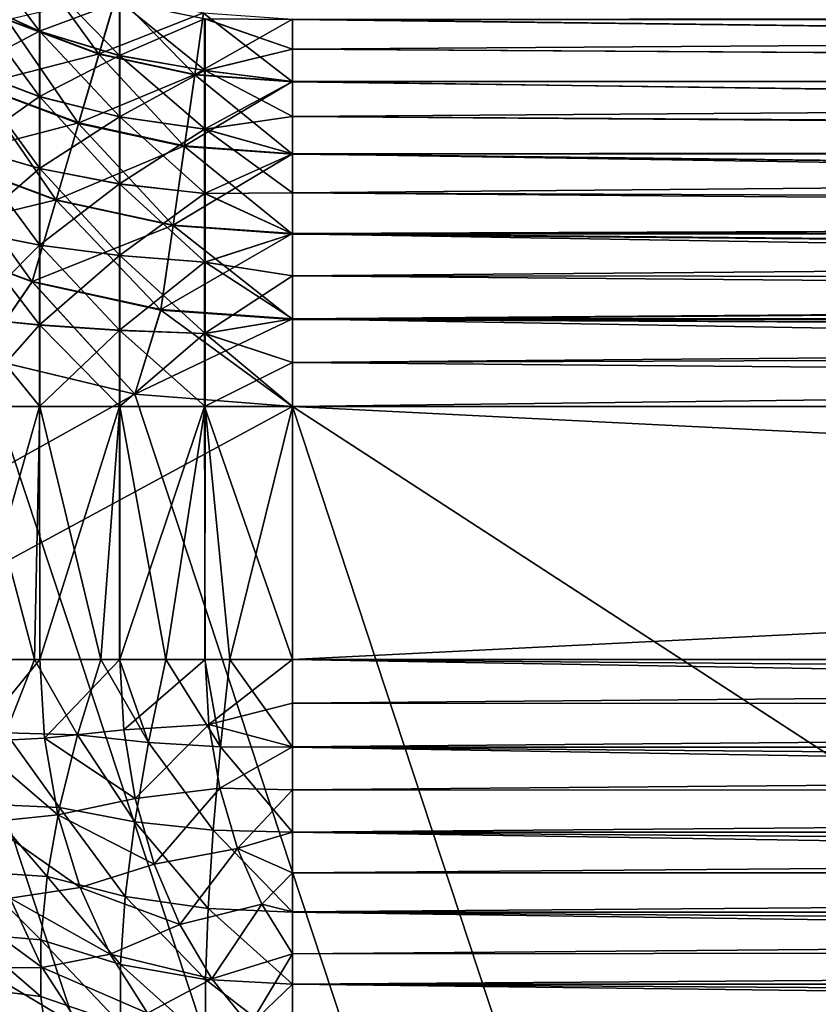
# Model space of a CAD drawing. Extents: x -547 to 547, y 0 to 578.
# Tile 374 of 472: x 361.46 to 363.04, y 556.82 to 558.77. Entities that reach past the tile are written whole.
import ezdxf

# ---------------------------------------------------------------- set-up
doc = ezdxf.new("R2010")
doc.units = 0
doc.header["$LTSCALE"] = 65.185185
for name, color, linetype in [('13', 7, 'CONTINUOUS'), ('20', 7, 'CONTINUOUS'), ('22', 7, 'CONTINUOUS'), ('28', 7, 'CONTINUOUS'), ('3', 7, 'CONTINUOUS'), ('332', 7, 'CONTINUOUS'), ('335', 7, 'CONTINUOUS'), ('41', 7, 'CONTINUOUS'), ('42', 7, 'CONTINUOUS'), ('45', 7, 'CONTINUOUS'), ('46', 7, 'CONTINUOUS'), ('48', 7, 'CONTINUOUS'), ('50', 7, 'CONTINUOUS'), ('52', 7, 'CONTINUOUS'), ('53', 7, 'CONTINUOUS'), ('56', 7, 'CONTINUOUS'), ('57', 7, 'CONTINUOUS'), ('58', 7, 'CONTINUOUS'), ('59', 7, 'CONTINUOUS'), ('60', 7, 'CONTINUOUS'), ('63', 7, 'CONTINUOUS'), ('9', 7, 'CONTINUOUS')]:
    doc.layers.add(name, color=color, linetype=linetype)

msp = doc.modelspace()

# ---------------------------------------------------------------- linework, layer by layer
at = {"layer": '13', "color": 7, "linetype": 'CONTINUOUS'}
for points in [[(361.6881, 558.0245, -49.9), (350, 551.5, -49.9), (361.3826, 558.0977, -49.9), (361.6881, 558.0245, -49.9)], [(362, 558, -49.9), (350, 551.5, -49.9), (361.6881, 558.0245, -49.9), (362, 558, -49.9)], [(372, 551.5, -49.9), (350, 551.5, -49.9), (372, 558, -49.9), (372, 551.5, -49.9)], [(372, 558, -49.9), (350, 551.5, -49.9), (362, 558, -49.9), (372, 558, -49.9)]]:
    msp.add_3dface(points, dxfattribs=at)
at = {"layer": '20', "color": 7, "linetype": 'CONTINUOUS'}
for points in [[(350, 551.5, 42.9), (545.5, 1.5, 42.9), (350, 566, 42.9), (350, 551.5, 42.9)], [(350, 566, 42.9), (545.5, 1.5, 42.9), (360.0977, 559.3826, 42.9), (350, 566, 42.9)], [(360.0977, 559.3826, 42.9), (545.5, 1.5, 42.9), (360.2178, 559.0925, 42.9), (360.0977, 559.3826, 42.9)], [(360.2178, 559.0925, 42.9), (545.5, 1.5, 42.9), (360.3818, 558.8247, 42.9), (360.2178, 559.0925, 42.9)], [(360.3818, 558.8247, 42.9), (545.5, 1.5, 42.9), (360.5858, 558.5858, 42.9), (360.3818, 558.8247, 42.9)], [(360.5858, 558.5858, 42.9), (545.5, 1.5, 42.9), (360.8246, 558.3818, 42.9), (360.5858, 558.5858, 42.9)], [(360.8246, 558.3818, 42.9), (545.5, 1.5, 42.9), (361.0925, 558.2178, 42.9), (360.8246, 558.3818, 42.9)], [(361.0925, 558.2178, 42.9), (545.5, 1.5, 42.9), (361.3826, 558.0977, 42.9), (361.0925, 558.2178, 42.9)], [(361.3826, 558.0977, 42.9), (545.5, 1.5, 42.9), (361.6881, 558.0245, 42.9), (361.3826, 558.0977, 42.9)], [(361.6881, 558.0245, 42.9), (545.5, 1.5, 42.9), (362, 558, 42.9), (361.6881, 558.0245, 42.9)], [(545.5, 1.5, 42.9), (372, 551.5, 42.9), (362, 558, 42.9), (545.5, 1.5, 42.9)], [(362, 558, 42.9), (372, 551.5, 42.9), (372, 558, 42.9), (362, 558, 42.9)]]:
    msp.add_3dface(points, dxfattribs=at)
at = {"layer": '22', "color": 7, "linetype": 'CONTINUOUS'}
for points in [[(372, 558.7757, 42.5312), (362, 558.7657, 42.5432), (372, 558.6451, 42.6641), (372, 558.7757, 42.5312)], [(362, 558.7657, 42.5432), (362, 558.6423, 42.6665), (372, 558.6451, 42.6641), (362, 558.7657, 42.5432)], [(372, 558.6451, 42.6641), (362, 558.6423, 42.6665), (372, 558.5113, 42.7594), (372, 558.6451, 42.6641)], [(362, 558.6423, 42.6665), (362, 558.4992, 42.7665), (372, 558.5113, 42.7594), (362, 558.6423, 42.6665)], [(372, 558.5113, 42.7594), (362, 558.4992, 42.7665), (372, 558.3798, 42.8251), (372, 558.5113, 42.7594)], [(362, 558.4992, 42.7665), (362, 558.341, 42.8401), (372, 558.3798, 42.8251), (362, 558.4992, 42.7665)], [(372, 558.3798, 42.8251), (362, 558.341, 42.8401), (372, 558.3417, 42.8398), (372, 558.3798, 42.8251)], [(372, 558.3417, 42.8398), (362, 558.341, 42.8401), (372, 558.251, 42.868), (372, 558.3417, 42.8398)], [(362, 558.341, 42.8401), (362, 558.1724, 42.885), (372, 558.251, 42.868), (362, 558.341, 42.8401)], [(372, 558.251, 42.868), (362, 558.1724, 42.885), (372, 558.1732, 42.8849), (372, 558.251, 42.868)], [(372, 558.1732, 42.8849), (362, 558.1724, 42.885), (372, 558.1243, 42.8922), (372, 558.1732, 42.8849)], [(362, 558.1724, 42.885), (362, 558, 42.9), (372, 558.1243, 42.8922), (362, 558.1724, 42.885)], [(362, 558, 42.9), (372, 558, 42.9), (372, 558.1243, 42.8922), (362, 558, 42.9)]]:
    msp.add_3dface(points, dxfattribs=at)
at = {"layer": '28', "color": 7, "linetype": 'CONTINUOUS'}
for points in [[(362, 558.6432, -49.6657), (362, 558.7665, -49.5423), (372, 558.6426, -49.6662), (362, 558.6432, -49.6657)], [(372, 558.6426, -49.6662), (362, 558.7665, -49.5423), (372, 558.7659, -49.543), (372, 558.6426, -49.6662)], [(362, 558.5003, -49.7659), (362, 558.6432, -49.6657), (372, 558.4997, -49.7662), (362, 558.5003, -49.7659)], [(372, 558.4997, -49.7662), (362, 558.6432, -49.6657), (372, 558.6426, -49.6662), (372, 558.4997, -49.7662)], [(362, 558.3422, -49.8396), (362, 558.5003, -49.7659), (372, 558.3798, -49.8251), (362, 558.3422, -49.8396)], [(372, 558.3798, -49.8251), (362, 558.5003, -49.7659), (372, 558.4997, -49.7662), (372, 558.3798, -49.8251)], [(372, 558.3417, -49.8398), (362, 558.3422, -49.8396), (372, 558.3798, -49.8251), (372, 558.3417, -49.8398)], [(362, 558.1736, -49.8848), (362, 558.3422, -49.8396), (372, 558.251, -49.868), (362, 558.1736, -49.8848)], [(372, 558.251, -49.868), (362, 558.3422, -49.8396), (372, 558.3417, -49.8398), (372, 558.251, -49.868)], [(372, 558.1732, -49.8849), (362, 558.1736, -49.8848), (372, 558.251, -49.868), (372, 558.1732, -49.8849)], [(372, 558, -49.9), (362, 558, -49.9), (362, 558.1736, -49.8848), (372, 558, -49.9)], [(372, 558, -49.9), (362, 558.1736, -49.8848), (372, 558.1243, -49.8922), (372, 558, -49.9)], [(372, 558.1243, -49.8922), (362, 558.1736, -49.8848), (372, 558.1732, -49.8849), (372, 558.1243, -49.8922)]]:
    msp.add_3dface(points, dxfattribs=at)
at = {"layer": '3', "color": 7, "linetype": 'CONTINUOUS'}
for points in [[(528.7, 1.5, -68), (-528.7, 1.5, -68), (528.7, 576.5, -68), (528.7, 1.5, -68)], [(528.7, 576.5, -68), (-528.7, 1.5, -68), (-528.7, 576.5, -68), (528.7, 576.5, -68)]]:
    msp.add_3dface(points, dxfattribs=at)
at = {"layer": '332', "color": 7, "linetype": 'CONTINUOUS'}
for points in [[(0, 576.5, 68), (226.1803, 105.217, 68), (525, 1.5, 68), (0, 576.5, 68)], [(525, 576.5, 68), (0, 576.5, 68), (525, 1.5, 68), (525, 576.5, 68)]]:
    msp.add_3dface(points, dxfattribs=at)
at = {"layer": '335', "color": 7, "linetype": 'CONTINUOUS'}
for points in [[(-349, 551.5, 43), (-545.5, 576.5, 43), (545.5, 576.5, 43), (-349, 551.5, 43)], [(349, 551.5, 43), (-349, 551.5, 43), (545.5, 576.5, 43), (349, 551.5, 43)], [(349, 9.5, 43), (349, 551.5, 43), (545.5, 576.5, 43), (349, 9.5, 43)], [(545.5, 1.5, 43), (349, 9.5, 43), (545.5, 576.5, 43), (545.5, 1.5, 43)]]:
    msp.add_3dface(points, dxfattribs=at)
at = {"layer": '41', "color": 7, "linetype": 'CONTINUOUS'}
for points in [[(372, 558, 27.9), (372, 557.5, 27.9), (362, 557.5, 27.9), (372, 558, 27.9)], [(362, 558, 27.9), (372, 558, 27.9), (362, 557.5, 27.9), (362, 558, 27.9)]]:
    msp.add_3dface(points, dxfattribs=at)
at = {"layer": '42', "color": 7, "linetype": 'CONTINUOUS'}
for points in [[(372, 558, -34.9), (362, 558, -34.9), (372, 557.5, -34.9), (372, 558, -34.9)], [(372, 557.5, -34.9), (362, 558, -34.9), (362, 557.5, -34.9), (372, 557.5, -34.9)]]:
    msp.add_3dface(points, dxfattribs=at)
at = {"layer": '45', "color": 7, "linetype": 'CONTINUOUS'}
for points in [[(361.4364, 558.7658, -49.6657), (361.6525, 558.8165, -49.5423), (361.6177, 558.6981, -49.6657), (361.4364, 558.7658, -49.6657)], [(361.6525, 558.8165, -49.5423), (361.8245, 558.779, -49.5423), (361.6177, 558.6981, -49.6657), (361.6525, 558.8165, -49.5423)], [(361.6177, 558.6981, -49.6657), (361.8245, 558.779, -49.5423), (361.8069, 558.657, -49.6657), (361.6177, 558.6981, -49.6657)], [(361.8245, 558.779, -49.5423), (362, 558.7665, -49.5423), (361.8069, 558.657, -49.6657), (361.8245, 558.779, -49.5423)], [(361.4364, 558.7658, -49.6657), (361.6177, 558.6981, -49.6657), (361.377, 558.6358, -49.7659), (361.4364, 558.7658, -49.6657)], [(362, 558.7665, -49.5423), (362, 558.6432, -49.6657), (361.8069, 558.657, -49.6657), (362, 558.7665, -49.5423)], [(361.377, 558.6358, -49.7659), (361.6177, 558.6981, -49.6657), (361.5775, 558.5611, -49.7659), (361.377, 558.6358, -49.7659)], [(361.6177, 558.6981, -49.6657), (361.8069, 558.657, -49.6657), (361.5775, 558.5611, -49.7659), (361.6177, 558.6981, -49.6657)], [(361.5775, 558.5611, -49.7659), (361.8069, 558.657, -49.6657), (361.7866, 558.5156, -49.7659), (361.5775, 558.5611, -49.7659)], [(361.8069, 558.657, -49.6657), (362, 558.6432, -49.6657), (361.7866, 558.5156, -49.7659), (361.8069, 558.657, -49.6657)], [(362, 558.6432, -49.6657), (362, 558.5003, -49.7659), (361.7866, 558.5156, -49.7659), (362, 558.6432, -49.6657)], [(361.377, 558.6358, -49.7659), (361.5775, 558.5611, -49.7659), (361.3113, 558.492, -49.8396), (361.377, 558.6358, -49.7659)], [(361.3113, 558.492, -49.8396), (361.5775, 558.5611, -49.7659), (361.5329, 558.4093, -49.8396), (361.3113, 558.492, -49.8396)], [(361.5775, 558.5611, -49.7659), (361.7866, 558.5156, -49.7659), (361.5329, 558.4093, -49.8396), (361.5775, 558.5611, -49.7659)], [(361.5329, 558.4093, -49.8396), (361.7866, 558.5156, -49.7659), (361.7641, 558.3591, -49.8396), (361.5329, 558.4093, -49.8396)], [(361.7866, 558.5156, -49.7659), (362, 558.5003, -49.7659), (361.7641, 558.3591, -49.8396), (361.7866, 558.5156, -49.7659)], [(362, 558.5003, -49.7659), (362, 558.3422, -49.8396), (361.7641, 558.3591, -49.8396), (362, 558.5003, -49.7659)], [(361.2413, 558.3387, -49.8848), (361.3113, 558.492, -49.8396), (361.5329, 558.4093, -49.8396), (361.2413, 558.3387, -49.8848)], [(361.4855, 558.2476, -49.8848), (361.2413, 558.3387, -49.8848), (361.5329, 558.4093, -49.8396), (361.4855, 558.2476, -49.8848)], [(361.4855, 558.2476, -49.8848), (361.5329, 558.4093, -49.8396), (361.7641, 558.3591, -49.8396), (361.4855, 558.2476, -49.8848)], [(361.7401, 558.1922, -49.8848), (361.4855, 558.2476, -49.8848), (361.7641, 558.3591, -49.8396), (361.7401, 558.1922, -49.8848)], [(362, 558.3422, -49.8396), (361.7401, 558.1922, -49.8848), (361.7641, 558.3591, -49.8396), (362, 558.3422, -49.8396)], [(361.4855, 558.2476, -49.8848), (361.3826, 558.0977, -49.9), (361.2413, 558.3387, -49.8848), (361.4855, 558.2476, -49.8848)], [(362, 558.3422, -49.8396), (362, 558.1736, -49.8848), (361.7401, 558.1922, -49.8848), (362, 558.3422, -49.8396)], [(361.6881, 558.0245, -49.9), (361.3826, 558.0977, -49.9), (361.4855, 558.2476, -49.8848), (361.6881, 558.0245, -49.9)], [(361.7401, 558.1922, -49.8848), (361.6881, 558.0245, -49.9), (361.4855, 558.2476, -49.8848), (361.7401, 558.1922, -49.8848)], [(362, 558.1736, -49.8848), (361.6881, 558.0245, -49.9), (361.7401, 558.1922, -49.8848), (362, 558.1736, -49.8848)], [(362, 558, -49.9), (361.6881, 558.0245, -49.9), (362, 558.1736, -49.8848), (362, 558, -49.9)]]:
    msp.add_3dface(points, dxfattribs=at)
at = {"layer": '46', "color": 7, "linetype": 'CONTINUOUS'}
for points in [[(361.4873, 558.8772, 42.5432), (361.3327, 558.9616, 42.5432), (361.436, 558.7649, 42.6665), (361.4873, 558.8772, 42.5432)], [(361.6175, 558.6973, 42.6665), (361.4873, 558.8772, 42.5432), (361.436, 558.7649, 42.6665), (361.6175, 558.6973, 42.6665)], [(361.6523, 558.8157, 42.5432), (361.4873, 558.8772, 42.5432), (361.6175, 558.6973, 42.6665), (361.6523, 558.8157, 42.5432)], [(361.8068, 558.6561, 42.6665), (361.6523, 558.8157, 42.5432), (361.6175, 558.6973, 42.6665), (361.8068, 558.6561, 42.6665)], [(361.8243, 558.7783, 42.5432), (361.6523, 558.8157, 42.5432), (361.8068, 558.6561, 42.6665), (361.8243, 558.7783, 42.5432)], [(362, 558.6423, 42.6665), (361.8243, 558.7783, 42.5432), (361.8068, 558.6561, 42.6665), (362, 558.6423, 42.6665)], [(362, 558.6423, 42.6665), (362, 558.7657, 42.5432), (361.8243, 558.7783, 42.5432), (362, 558.6423, 42.6665)], [(361.5772, 558.56, 42.7665), (361.436, 558.7649, 42.6665), (361.3766, 558.6349, 42.7665), (361.5772, 558.56, 42.7665)], [(361.6175, 558.6973, 42.6665), (361.436, 558.7649, 42.6665), (361.5772, 558.56, 42.7665), (361.6175, 558.6973, 42.6665)], [(361.7864, 558.5145, 42.7665), (361.6175, 558.6973, 42.6665), (361.5772, 558.56, 42.7665), (361.7864, 558.5145, 42.7665)], [(361.8068, 558.6561, 42.6665), (361.6175, 558.6973, 42.6665), (361.7864, 558.5145, 42.7665), (361.8068, 558.6561, 42.6665)], [(362, 558.4992, 42.7665), (361.8068, 558.6561, 42.6665), (361.7864, 558.5145, 42.7665), (362, 558.4992, 42.7665)], [(362, 558.4992, 42.7665), (362, 558.6423, 42.6665), (361.8068, 558.6561, 42.6665), (362, 558.4992, 42.7665)], [(361.5326, 558.4082, 42.8401), (361.3766, 558.6349, 42.7665), (361.3108, 558.491, 42.8401), (361.5326, 558.4082, 42.8401)], [(361.5772, 558.56, 42.7665), (361.3766, 558.6349, 42.7665), (361.5326, 558.4082, 42.8401), (361.5772, 558.56, 42.7665)], [(361.7639, 558.3579, 42.8401), (361.5772, 558.56, 42.7665), (361.5326, 558.4082, 42.8401), (361.7639, 558.3579, 42.8401)], [(361.7864, 558.5145, 42.7665), (361.5772, 558.56, 42.7665), (361.7639, 558.3579, 42.8401), (361.7864, 558.5145, 42.7665)], [(362, 558.341, 42.8401), (361.7864, 558.5145, 42.7665), (361.7639, 558.3579, 42.8401), (362, 558.341, 42.8401)], [(362, 558.341, 42.8401), (362, 558.4992, 42.7665), (361.7864, 558.5145, 42.7665), (362, 558.341, 42.8401)], [(361.2408, 558.3376, 42.885), (361.4851, 558.2465, 42.885), (361.3108, 558.491, 42.8401), (361.2408, 558.3376, 42.885)], [(361.4851, 558.2465, 42.885), (361.5326, 558.4082, 42.8401), (361.3108, 558.491, 42.8401), (361.4851, 558.2465, 42.885)], [(361.4851, 558.2465, 42.885), (361.7399, 558.191, 42.885), (361.5326, 558.4082, 42.8401), (361.4851, 558.2465, 42.885)], [(361.7399, 558.191, 42.885), (361.7639, 558.3579, 42.8401), (361.5326, 558.4082, 42.8401), (361.7399, 558.191, 42.885)], [(361.7399, 558.191, 42.885), (362, 558.1724, 42.885), (361.7639, 558.3579, 42.8401), (361.7399, 558.191, 42.885)], [(362, 558.1724, 42.885), (362, 558.341, 42.8401), (361.7639, 558.3579, 42.8401), (362, 558.1724, 42.885)], [(361.2408, 558.3376, 42.885), (361.3826, 558.0977, 42.9), (361.4851, 558.2465, 42.885), (361.2408, 558.3376, 42.885)], [(361.3826, 558.0977, 42.9), (361.6881, 558.0245, 42.9), (361.4851, 558.2465, 42.885), (361.3826, 558.0977, 42.9)], [(361.4851, 558.2465, 42.885), (361.6881, 558.0245, 42.9), (361.7399, 558.191, 42.885), (361.4851, 558.2465, 42.885)], [(361.6881, 558.0245, 42.9), (362, 558, 42.9), (361.7399, 558.191, 42.885), (361.6881, 558.0245, 42.9)], [(362, 558, 42.9), (362, 558.1724, 42.885), (361.7399, 558.191, 42.885), (362, 558, 42.9)]]:
    msp.add_3dface(points, dxfattribs=at)
at = {"layer": '48', "color": 7, "linetype": 'CONTINUOUS'}
for points in [[(362, 558.7071, 28.1929), (362, 558.766, 28.2572), (372, 558.6428, 28.134), (362, 558.7071, 28.1929)], [(372, 558.6428, 28.134), (362, 558.766, 28.2572), (372, 558.766, 28.2572), (372, 558.6428, 28.134)], [(362, 558.6428, 28.134), (362, 558.7071, 28.1929), (372, 558.6428, 28.134), (362, 558.6428, 28.134)], [(362, 558.5736, 28.0808), (362, 558.6428, 28.134), (372, 558.5, 28.034), (362, 558.5736, 28.0808)], [(372, 558.5, 28.034), (362, 558.6428, 28.134), (372, 558.6428, 28.134), (372, 558.5, 28.034)], [(362, 558.5, 28.034), (362, 558.5736, 28.0808), (372, 558.5, 28.034), (362, 558.5, 28.034)], [(362, 558.4226, 27.9937), (362, 558.5, 28.034), (372, 558.342, 27.9603), (362, 558.4226, 27.9937)], [(372, 558.342, 27.9603), (362, 558.5, 28.034), (372, 558.5, 28.034), (372, 558.342, 27.9603)], [(362, 558.342, 27.9603), (362, 558.4226, 27.9937), (372, 558.342, 27.9603), (362, 558.342, 27.9603)], [(362, 558.2588, 27.9341), (362, 558.342, 27.9603), (372, 558.1736, 27.9152), (362, 558.2588, 27.9341)], [(372, 558.1736, 27.9152), (362, 558.342, 27.9603), (372, 558.342, 27.9603), (372, 558.1736, 27.9152)], [(362, 558.1736, 27.9152), (362, 558.2588, 27.9341), (372, 558.1736, 27.9152), (362, 558.1736, 27.9152)], [(362, 558.1736, 27.9152), (372, 558, 27.9), (362, 558.0872, 27.9038), (362, 558.1736, 27.9152)], [(372, 558, 27.9), (362, 558.1736, 27.9152), (372, 558.1736, 27.9152), (372, 558, 27.9)], [(372, 558, 27.9), (362, 558, 27.9), (362, 558.0872, 27.9038), (372, 558, 27.9)]]:
    msp.add_3dface(points, dxfattribs=at)
at = {"layer": '50', "color": 7, "linetype": 'CONTINUOUS'}
for points in [[(362, 557.5, 27.9), (372, 557.5, 27.9), (372, 557.4128, 27.8962), (362, 557.5, 27.9)], [(362, 557.3264, 27.8848), (362, 557.5, 27.9), (372, 557.3264, 27.8848), (362, 557.3264, 27.8848)], [(372, 557.3264, 27.8848), (362, 557.5, 27.9), (372, 557.4128, 27.8962), (372, 557.3264, 27.8848)], [(362, 557.158, 27.8397), (362, 557.3264, 27.8848), (372, 557.158, 27.8397), (362, 557.158, 27.8397)], [(372, 557.158, 27.8397), (362, 557.3264, 27.8848), (372, 557.2412, 27.8659), (372, 557.158, 27.8397)], [(372, 557.2412, 27.8659), (362, 557.3264, 27.8848), (372, 557.3264, 27.8848), (372, 557.2412, 27.8659)], [(362, 557, 27.766), (362, 557.158, 27.8397), (372, 557, 27.766), (362, 557, 27.766)], [(372, 557, 27.766), (362, 557.158, 27.8397), (372, 557.0774, 27.8063), (372, 557, 27.766)], [(372, 557.0774, 27.8063), (362, 557.158, 27.8397), (372, 557.158, 27.8397), (372, 557.0774, 27.8063)], [(362, 556.8572, 27.666), (362, 557, 27.766), (372, 556.8572, 27.666), (362, 556.8572, 27.666)], [(372, 556.8572, 27.666), (362, 557, 27.766), (372, 556.9264, 27.7192), (372, 556.8572, 27.666)], [(372, 556.9264, 27.7192), (362, 557, 27.766), (372, 557, 27.766), (372, 556.9264, 27.7192)], [(362, 556.734, 27.5428), (362, 556.8572, 27.666), (372, 556.734, 27.5428), (362, 556.734, 27.5428)], [(372, 556.734, 27.5428), (362, 556.8572, 27.666), (372, 556.7929, 27.6071), (372, 556.734, 27.5428)], [(372, 556.7929, 27.6071), (362, 556.8572, 27.666), (372, 556.8572, 27.666), (372, 556.7929, 27.6071)]]:
    msp.add_3dface(points, dxfattribs=at)
at = {"layer": '52', "color": 7, "linetype": 'CONTINUOUS'}
for points in [[(361.4997, 558, -34.7659), (361.3568, 558, -34.6657), (361.3577, 557.5, -34.6665), (361.4997, 558, -34.7659)], [(361.5008, 557.5, -34.7665), (361.4997, 558, -34.7659), (361.3577, 557.5, -34.6665), (361.5008, 557.5, -34.7665)], [(361.6578, 558, -34.8396), (361.4997, 558, -34.7659), (361.5008, 557.5, -34.7665), (361.6578, 558, -34.8396)], [(361.659, 557.5, -34.8401), (361.6578, 558, -34.8396), (361.5008, 557.5, -34.7665), (361.659, 557.5, -34.8401)], [(361.8264, 558, -34.8848), (361.6578, 558, -34.8396), (361.659, 557.5, -34.8401), (361.8264, 558, -34.8848)], [(361.8276, 557.5, -34.885), (361.8264, 558, -34.8848), (361.659, 557.5, -34.8401), (361.8276, 557.5, -34.885)], [(362, 557.5, -34.9), (362, 558, -34.9), (361.8264, 558, -34.8848), (362, 557.5, -34.9)], [(362, 557.5, -34.9), (361.8264, 558, -34.8848), (361.8276, 557.5, -34.885), (362, 557.5, -34.9)]]:
    msp.add_3dface(points, dxfattribs=at)
at = {"layer": '53', "color": 7, "linetype": 'CONTINUOUS'}
for points in [[(362, 558.766, -35.2572), (362, 558.7071, -35.1929), (372, 558.7757, -35.2688), (362, 558.766, -35.2572)], [(372, 558.7757, -35.2688), (362, 558.7071, -35.1929), (372, 558.6451, -35.1359), (372, 558.7757, -35.2688)], [(362, 558.7071, -35.1929), (362, 558.6428, -35.134), (372, 558.6451, -35.1359), (362, 558.7071, -35.1929)], [(362, 558.6428, -35.134), (362, 558.5736, -35.0808), (372, 558.6451, -35.1359), (362, 558.6428, -35.134)], [(372, 558.6451, -35.1359), (362, 558.5736, -35.0808), (372, 558.5113, -35.0406), (372, 558.6451, -35.1359)], [(362, 558.5736, -35.0808), (362, 558.5, -35.034), (372, 558.5113, -35.0406), (362, 558.5736, -35.0808)], [(362, 558.5, -35.034), (362, 558.4226, -34.9937), (372, 558.5113, -35.0406), (362, 558.5, -35.034)], [(372, 558.5113, -35.0406), (362, 558.4226, -34.9937), (372, 558.3798, -34.9749), (372, 558.5113, -35.0406)], [(362, 558.4226, -34.9937), (362, 558.342, -34.9603), (372, 558.3798, -34.9749), (362, 558.4226, -34.9937)], [(372, 558.3798, -34.9749), (362, 558.342, -34.9603), (372, 558.3417, -34.9602), (372, 558.3798, -34.9749)], [(362, 558.342, -34.9603), (362, 558.2588, -34.9341), (372, 558.3417, -34.9602), (362, 558.342, -34.9603)], [(372, 558.3417, -34.9602), (362, 558.2588, -34.9341), (372, 558.251, -34.932), (372, 558.3417, -34.9602)], [(362, 558.2588, -34.9341), (362, 558.1736, -34.9152), (372, 558.251, -34.932), (362, 558.2588, -34.9341)], [(372, 558.251, -34.932), (362, 558.1736, -34.9152), (372, 558.1732, -34.9151), (372, 558.251, -34.932)], [(362, 558.1736, -34.9152), (362, 558.0872, -34.9038), (372, 558.1732, -34.9151), (362, 558.1736, -34.9152)], [(372, 558.1732, -34.9151), (362, 558.0872, -34.9038), (372, 558.1243, -34.9078), (372, 558.1732, -34.9151)], [(362, 558, -34.9), (372, 558, -34.9), (372, 558.1243, -34.9078), (362, 558, -34.9)], [(362, 558.0872, -34.9038), (362, 558, -34.9), (372, 558.1243, -34.9078), (362, 558.0872, -34.9038)]]:
    msp.add_3dface(points, dxfattribs=at)
at = {"layer": '56', "color": 7, "linetype": 'CONTINUOUS'}
for points in [[(361.3559, 557.5, 27.665), (361.3577, 558, 27.6665), (361.4897, 557.5, 27.76), (361.3559, 557.5, 27.665)], [(361.3577, 558, 27.6665), (361.5008, 558, 27.7665), (361.4897, 557.5, 27.76), (361.3577, 558, 27.6665)], [(361.4897, 557.5, 27.76), (361.5008, 558, 27.7665), (361.6211, 557.5, 27.8255), (361.4897, 557.5, 27.76)], [(361.5008, 558, 27.7665), (361.659, 558, 27.8401), (361.6211, 557.5, 27.8255), (361.5008, 558, 27.7665)], [(361.6211, 557.5, 27.8255), (361.659, 558, 27.8401), (361.6583, 557.5, 27.8398), (361.6211, 557.5, 27.8255)], [(361.6583, 557.5, 27.8398), (361.659, 558, 27.8401), (361.7499, 557.5, 27.8682), (361.6583, 557.5, 27.8398)], [(361.659, 558, 27.8401), (361.8276, 558, 27.885), (361.7499, 557.5, 27.8682), (361.659, 558, 27.8401)], [(361.7499, 557.5, 27.8682), (361.8276, 558, 27.885), (361.8268, 557.5, 27.8849), (361.7499, 557.5, 27.8682)], [(361.8268, 557.5, 27.8849), (361.8276, 558, 27.885), (361.8766, 557.5, 27.8924), (361.8268, 557.5, 27.8849)], [(361.8276, 558, 27.885), (362, 558, 27.9), (361.8766, 557.5, 27.8924), (361.8276, 558, 27.885)], [(362, 558, 27.9), (362, 557.5, 27.9), (361.8766, 557.5, 27.8924), (362, 558, 27.9)]]:
    msp.add_3dface(points, dxfattribs=at)
at = {"layer": '57', "color": 7, "linetype": 'CONTINUOUS'}
for points in [[(372, 557.5, -34.9), (362, 557.5, -34.9), (362, 557.4131, -34.8962), (372, 557.5, -34.9)], [(372, 557.5, -34.9), (362, 557.4131, -34.8962), (372, 557.4128, -34.8962), (372, 557.5, -34.9)], [(362, 557.4131, -34.8962), (362, 557.3268, -34.8849), (372, 557.4128, -34.8962), (362, 557.4131, -34.8962)], [(372, 557.4128, -34.8962), (362, 557.3268, -34.8849), (372, 557.3264, -34.8848), (372, 557.4128, -34.8962)], [(362, 557.3268, -34.8849), (362, 557.2416, -34.866), (372, 557.3264, -34.8848), (362, 557.3268, -34.8849)], [(372, 557.3264, -34.8848), (362, 557.2416, -34.866), (372, 557.2412, -34.8659), (372, 557.3264, -34.8848)], [(362, 557.2416, -34.866), (362, 557.1583, -34.8398), (372, 557.2412, -34.8659), (362, 557.2416, -34.866)], [(372, 557.2412, -34.8659), (362, 557.1583, -34.8398), (372, 557.158, -34.8397), (372, 557.2412, -34.8659)], [(362, 557.1583, -34.8398), (362, 557.0777, -34.8065), (372, 557.158, -34.8397), (362, 557.1583, -34.8398)], [(372, 557.158, -34.8397), (362, 557.0777, -34.8065), (372, 557.0774, -34.8063), (372, 557.158, -34.8397)], [(362, 557.0777, -34.8065), (362, 557.0003, -34.7662), (372, 557.0774, -34.8063), (362, 557.0777, -34.8065)], [(372, 557.0774, -34.8063), (362, 557.0003, -34.7662), (372, 557, -34.766), (372, 557.0774, -34.8063)], [(362, 557.0003, -34.7662), (362, 556.9175, -34.7128), (372, 557, -34.766), (362, 557.0003, -34.7662)], [(372, 557, -34.766), (362, 556.9175, -34.7128), (372, 556.9264, -34.7192), (372, 557, -34.766)], [(362, 556.9175, -34.7128), (362, 556.8574, -34.6662), (372, 556.9264, -34.7192), (362, 556.9175, -34.7128)], [(372, 556.9264, -34.7192), (362, 556.8574, -34.6662), (372, 556.8572, -34.666), (372, 556.9264, -34.7192)], [(362, 556.8574, -34.6662), (362, 556.7341, -34.543), (372, 556.8572, -34.666), (362, 556.8574, -34.6662)], [(372, 556.8572, -34.666), (362, 556.7341, -34.543), (372, 556.7929, -34.6071), (372, 556.8572, -34.666)]]:
    msp.add_3dface(points, dxfattribs=at)
at = {"layer": '58', "color": 7, "linetype": 'CONTINUOUS'}
for points in [[(361.4997, 558.7427, -35.0429), (361.4997, 558.8571, -35.1573), (361.3568, 558.8083, -34.9672), (361.4997, 558.7427, -35.0429)], [(361.4997, 558.7427, -35.0429), (361.6578, 558.8014, -35.2056), (361.4997, 558.8571, -35.1573), (361.4997, 558.7427, -35.0429)], [(361.3568, 558.6673, -34.8616), (361.4997, 558.7427, -35.0429), (361.3568, 558.8083, -34.9672), (361.3568, 558.6673, -34.8616)], [(361.6578, 558.6944, -35.0986), (361.6578, 558.8014, -35.2056), (361.4997, 558.7427, -35.0429), (361.6578, 558.6944, -35.0986)], [(361.6578, 558.6944, -35.0986), (361.8264, 558.7672, -35.2352), (361.6578, 558.8014, -35.2056), (361.6578, 558.6944, -35.0986)], [(361.8264, 558.6648, -35.1328), (361.8264, 558.7672, -35.2352), (361.6578, 558.6944, -35.0986), (361.8264, 558.6648, -35.1328)], [(362, 558.7071, -35.1929), (362, 558.766, -35.2572), (361.8264, 558.7672, -35.2352), (362, 558.7071, -35.1929)], [(361.8264, 558.6648, -35.1328), (362, 558.7071, -35.1929), (361.8264, 558.7672, -35.2352), (361.8264, 558.6648, -35.1328)], [(361.4997, 558.6132, -34.9459), (361.4997, 558.7427, -35.0429), (361.3568, 558.6673, -34.8616), (361.4997, 558.6132, -34.9459)], [(361.4997, 558.6132, -34.9459), (361.6578, 558.6944, -35.0986), (361.4997, 558.7427, -35.0429), (361.4997, 558.6132, -34.9459)], [(361.6578, 558.5733, -35.008), (361.6578, 558.6944, -35.0986), (361.4997, 558.6132, -34.9459), (361.6578, 558.5733, -35.008)], [(361.6578, 558.5733, -35.008), (361.8264, 558.6648, -35.1328), (361.6578, 558.6944, -35.0986), (361.6578, 558.5733, -35.008)], [(362, 558.6428, -35.134), (362, 558.7071, -35.1929), (361.8264, 558.6648, -35.1328), (362, 558.6428, -35.134)], [(361.3568, 558.5127, -34.7772), (361.4997, 558.6132, -34.9459), (361.3568, 558.6673, -34.8616), (361.3568, 558.5127, -34.7772)], [(361.8264, 558.5489, -35.046), (361.8264, 558.6648, -35.1328), (361.6578, 558.5733, -35.008), (361.8264, 558.5489, -35.046)], [(361.8264, 558.5489, -35.046), (362, 558.6428, -35.134), (361.8264, 558.6648, -35.1328), (361.8264, 558.5489, -35.046)], [(362, 558.5736, -35.0808), (362, 558.6428, -35.134), (361.8264, 558.5489, -35.046), (362, 558.5736, -35.0808)], [(361.4997, 558.4711, -34.8683), (361.4997, 558.6132, -34.9459), (361.3568, 558.5127, -34.7772), (361.4997, 558.4711, -34.8683)], [(361.4997, 558.4711, -34.8683), (361.6578, 558.5733, -35.008), (361.4997, 558.6132, -34.9459), (361.4997, 558.4711, -34.8683)], [(361.6578, 558.4405, -34.9355), (361.6578, 558.5733, -35.008), (361.4997, 558.4711, -34.8683), (361.6578, 558.4405, -34.9355)], [(361.6578, 558.4405, -34.9355), (361.8264, 558.5489, -35.046), (361.6578, 558.5733, -35.008), (361.6578, 558.4405, -34.9355)], [(362, 558.5, -35.034), (362, 558.5736, -35.0808), (361.8264, 558.5489, -35.046), (362, 558.5, -35.034)], [(361.8264, 558.4217, -34.9765), (361.8264, 558.5489, -35.046), (361.6578, 558.4405, -34.9355), (361.8264, 558.4217, -34.9765)], [(361.8264, 558.4217, -34.9765), (362, 558.5, -35.034), (361.8264, 558.5489, -35.046), (361.8264, 558.4217, -34.9765)], [(361.3568, 558.3477, -34.7157), (361.4997, 558.4711, -34.8683), (361.3568, 558.5127, -34.7772), (361.3568, 558.3477, -34.7157)], [(362, 558.4226, -34.9937), (362, 558.5, -35.034), (361.8264, 558.4217, -34.9765), (362, 558.4226, -34.9937)], [(361.4997, 558.3195, -34.8118), (361.4997, 558.4711, -34.8683), (361.3568, 558.3477, -34.7157), (361.4997, 558.3195, -34.8118)], [(361.4997, 558.3195, -34.8118), (361.6578, 558.4405, -34.9355), (361.4997, 558.4711, -34.8683), (361.4997, 558.3195, -34.8118)], [(361.6578, 558.2987, -34.8826), (361.6578, 558.4405, -34.9355), (361.4997, 558.3195, -34.8118), (361.6578, 558.2987, -34.8826)], [(361.6578, 558.2987, -34.8826), (361.8264, 558.4217, -34.9765), (361.6578, 558.4405, -34.9355), (361.6578, 558.2987, -34.8826)], [(361.8264, 558.286, -34.9259), (361.8264, 558.4217, -34.9765), (361.6578, 558.2987, -34.8826), (361.8264, 558.286, -34.9259)], [(362, 558.342, -34.9603), (362, 558.4226, -34.9937), (361.8264, 558.4217, -34.9765), (362, 558.342, -34.9603)], [(361.8264, 558.286, -34.9259), (362, 558.342, -34.9603), (361.8264, 558.4217, -34.9765), (361.8264, 558.286, -34.9259)], [(361.3568, 558.1757, -34.6783), (361.4997, 558.3195, -34.8118), (361.3568, 558.3477, -34.7157), (361.3568, 558.1757, -34.6783)], [(362, 558.2588, -34.9341), (362, 558.342, -34.9603), (361.8264, 558.286, -34.9259), (362, 558.2588, -34.9341)], [(361.4997, 558.1614, -34.7774), (361.4997, 558.3195, -34.8118), (361.3568, 558.1757, -34.6783), (361.4997, 558.1614, -34.7774)], [(361.4997, 558.1614, -34.7774), (361.6578, 558.2987, -34.8826), (361.4997, 558.3195, -34.8118), (361.4997, 558.1614, -34.7774)], [(361.6578, 558.1509, -34.8504), (361.6578, 558.2987, -34.8826), (361.4997, 558.1614, -34.7774), (361.6578, 558.1509, -34.8504)], [(361.6578, 558.1509, -34.8504), (361.8264, 558.286, -34.9259), (361.6578, 558.2987, -34.8826), (361.6578, 558.1509, -34.8504)], [(361.8264, 558.1445, -34.8951), (361.8264, 558.286, -34.9259), (361.6578, 558.1509, -34.8504), (361.8264, 558.1445, -34.8951)], [(361.8264, 558.1445, -34.8951), (362, 558.2588, -34.9341), (361.8264, 558.286, -34.9259), (361.8264, 558.1445, -34.8951)], [(362, 558.1736, -34.9152), (362, 558.2588, -34.9341), (361.8264, 558.1445, -34.8951), (362, 558.1736, -34.9152)], [(361.3568, 558, -34.6657), (361.4997, 558.1614, -34.7774), (361.3568, 558.1757, -34.6783), (361.3568, 558, -34.6657)], [(362, 558.0872, -34.9038), (362, 558.1736, -34.9152), (361.8264, 558.1445, -34.8951), (362, 558.0872, -34.9038)], [(361.3568, 558, -34.6657), (361.4997, 558, -34.7659), (361.4997, 558.1614, -34.7774), (361.3568, 558, -34.6657)], [(361.4997, 558, -34.7659), (361.6578, 558.1509, -34.8504), (361.4997, 558.1614, -34.7774), (361.4997, 558, -34.7659)], [(361.4997, 558, -34.7659), (361.6578, 558, -34.8396), (361.6578, 558.1509, -34.8504), (361.4997, 558, -34.7659)], [(361.6578, 558, -34.8396), (361.8264, 558.1445, -34.8951), (361.6578, 558.1509, -34.8504), (361.6578, 558, -34.8396)], [(361.6578, 558, -34.8396), (361.8264, 558, -34.8848), (361.8264, 558.1445, -34.8951), (361.6578, 558, -34.8396)], [(361.8264, 558, -34.8848), (362, 558.0872, -34.9038), (361.8264, 558.1445, -34.8951), (361.8264, 558, -34.8848)], [(362, 558, -34.9), (362, 558.0872, -34.9038), (361.8264, 558, -34.8848), (362, 558, -34.9)]]:
    msp.add_3dface(points, dxfattribs=at)
at = {"layer": '59', "color": 7, "linetype": 'CONTINUOUS'}
for points in [[(361.5008, 557.5, -34.7665), (361.3577, 557.5, -34.6665), (361.3673, 557.3367, -34.657), (361.5008, 557.5, -34.7665)], [(361.5097, 557.3441, -34.7575), (361.5008, 557.5, -34.7665), (361.3673, 557.3367, -34.657), (361.5097, 557.3441, -34.7575)], [(361.659, 557.5, -34.8401), (361.5008, 557.5, -34.7665), (361.5097, 557.3441, -34.7575), (361.659, 557.5, -34.8401)], [(361.6666, 557.3606, -34.8324), (361.659, 557.5, -34.8401), (361.5097, 557.3441, -34.7575), (361.6666, 557.3606, -34.8324)], [(361.8276, 557.5, -34.885), (361.659, 557.5, -34.8401), (361.6666, 557.3606, -34.8324), (361.8276, 557.5, -34.885)], [(361.8348, 557.3709, -34.8778), (361.8276, 557.5, -34.885), (361.6666, 557.3606, -34.8324), (361.8348, 557.3709, -34.8778)], [(362, 557.5, -34.9), (361.8276, 557.5, -34.885), (361.8348, 557.3709, -34.8778), (362, 557.5, -34.9)], [(362, 557.4131, -34.8962), (362, 557.5, -34.9), (361.8348, 557.3709, -34.8778), (362, 557.4131, -34.8962)], [(362, 557.3268, -34.8849), (362, 557.4131, -34.8962), (361.8348, 557.3709, -34.8778), (362, 557.3268, -34.8849)], [(361.6893, 557.2245, -34.8097), (361.8348, 557.3709, -34.8778), (361.6666, 557.3606, -34.8324), (361.6893, 557.2245, -34.8097)], [(361.8563, 557.2451, -34.8562), (361.8348, 557.3709, -34.8778), (361.6893, 557.2245, -34.8097), (361.8563, 557.2451, -34.8562)], [(361.8563, 557.2451, -34.8562), (362, 557.3268, -34.8849), (361.8348, 557.3709, -34.8778), (361.8563, 557.2451, -34.8562)], [(361.6893, 557.2245, -34.8097), (361.6666, 557.3606, -34.8324), (361.5097, 557.3441, -34.7575), (361.6893, 557.2245, -34.8097)], [(361.5364, 557.1922, -34.7308), (361.5097, 557.3441, -34.7575), (361.3673, 557.3367, -34.657), (361.5364, 557.1922, -34.7308)], [(361.3956, 557.1778, -34.6286), (361.5364, 557.1922, -34.7308), (361.3673, 557.3367, -34.657), (361.3956, 557.1778, -34.6286)], [(361.5364, 557.1922, -34.7308), (361.6893, 557.2245, -34.8097), (361.5097, 557.3441, -34.7575), (361.5364, 557.1922, -34.7308)], [(362, 557.2416, -34.866), (362, 557.3268, -34.8849), (361.8563, 557.2451, -34.8562), (362, 557.2416, -34.866)], [(361.7265, 557.095, -34.7725), (361.8563, 557.2451, -34.8562), (361.6893, 557.2245, -34.8097), (361.7265, 557.095, -34.7725)], [(361.8916, 557.1257, -34.8209), (361.8563, 557.2451, -34.8562), (361.7265, 557.095, -34.7725), (361.8916, 557.1257, -34.8209)], [(361.8916, 557.1257, -34.8209), (362, 557.2416, -34.866), (361.8563, 557.2451, -34.8562), (361.8916, 557.1257, -34.8209)], [(362, 557.1583, -34.8398), (362, 557.2416, -34.866), (361.8916, 557.1257, -34.8209), (362, 557.1583, -34.8398)], [(361.7265, 557.095, -34.7725), (361.6893, 557.2245, -34.8097), (361.5364, 557.1922, -34.7308), (361.7265, 557.095, -34.7725)], [(361.58, 557.0484, -34.6872), (361.5364, 557.1922, -34.7308), (361.3956, 557.1778, -34.6286), (361.58, 557.0484, -34.6872)], [(361.442, 557.0276, -34.5823), (361.58, 557.0484, -34.6872), (361.3956, 557.1778, -34.6286), (361.442, 557.0276, -34.5823)], [(361.58, 557.0484, -34.6872), (361.7265, 557.095, -34.7725), (361.5364, 557.1922, -34.7308), (361.58, 557.0484, -34.6872)], [(362, 557.0777, -34.8065), (362, 557.1583, -34.8398), (361.8916, 557.1257, -34.8209), (362, 557.0777, -34.8065)], [(361.7774, 556.9752, -34.7216), (361.8916, 557.1257, -34.8209), (361.7265, 557.095, -34.7725), (361.7774, 556.9752, -34.7216)], [(361.9398, 557.0156, -34.7728), (361.8916, 557.1257, -34.8209), (361.7774, 556.9752, -34.7216), (361.9398, 557.0156, -34.7728)], [(361.9398, 557.0156, -34.7728), (362, 557.0777, -34.8065), (361.8916, 557.1257, -34.8209), (361.9398, 557.0156, -34.7728)], [(361.7774, 556.9752, -34.7216), (361.7265, 557.095, -34.7725), (361.58, 557.0484, -34.6872), (361.7774, 556.9752, -34.7216)], [(362, 557.0003, -34.7662), (362, 557.0777, -34.8065), (361.9398, 557.0156, -34.7728), (362, 557.0003, -34.7662)], [(361.6395, 556.9165, -34.6277), (361.58, 557.0484, -34.6872), (361.442, 557.0276, -34.5823), (361.6395, 556.9165, -34.6277)], [(361.6395, 556.9165, -34.6277), (361.7774, 556.9752, -34.7216), (361.58, 557.0484, -34.6872), (361.6395, 556.9165, -34.6277)], [(361.5051, 556.8902, -34.5191), (361.442, 557.0276, -34.5823), (361.3187, 557.0272, -34.4588), (361.5051, 556.8902, -34.5191)], [(361.3819, 556.8898, -34.3956), (361.5051, 556.8902, -34.5191), (361.3187, 557.0272, -34.4588), (361.3819, 556.8898, -34.3956)], [(361.5051, 556.8902, -34.5191), (361.6395, 556.9165, -34.6277), (361.442, 557.0276, -34.5823), (361.5051, 556.8902, -34.5191)], [(361.8407, 556.8678, -34.6583), (361.9398, 557.0156, -34.7728), (361.7774, 556.9752, -34.7216), (361.8407, 556.8678, -34.6583)], [(362, 556.9175, -34.7128), (361.9398, 557.0156, -34.7728), (361.8407, 556.8678, -34.6583), (362, 556.9175, -34.7128)], [(362, 556.9175, -34.7128), (362, 557.0003, -34.7662), (361.9398, 557.0156, -34.7728), (362, 556.9175, -34.7128)], [(361.8407, 556.8678, -34.6583), (361.7774, 556.9752, -34.7216), (361.6395, 556.9165, -34.6277), (361.8407, 556.8678, -34.6583)], [(361.7133, 556.7999, -34.5539), (361.6395, 556.9165, -34.6277), (361.5051, 556.8902, -34.5191), (361.7133, 556.7999, -34.5539)], [(361.7133, 556.7999, -34.5539), (361.8407, 556.8678, -34.6583), (361.6395, 556.9165, -34.6277), (361.7133, 556.7999, -34.5539)], [(361.915, 556.7755, -34.584), (362, 556.9175, -34.7128), (361.8407, 556.8678, -34.6583), (361.915, 556.7755, -34.584)], [(362, 556.8574, -34.6662), (362, 556.9175, -34.7128), (361.915, 556.7755, -34.584), (362, 556.8574, -34.6662)], [(361.5833, 556.7694, -34.4409), (361.5051, 556.8902, -34.5191), (361.3819, 556.8898, -34.3956), (361.5833, 556.7694, -34.4409)], [(361.4603, 556.7688, -34.3172), (361.5833, 556.7694, -34.4409), (361.3819, 556.8898, -34.3956), (361.4603, 556.7688, -34.3172)], [(361.5833, 556.7694, -34.4409), (361.7133, 556.7999, -34.5539), (361.5051, 556.8902, -34.5191), (361.5833, 556.7694, -34.4409)], [(361.915, 556.7755, -34.584), (361.8407, 556.8678, -34.6583), (361.7133, 556.7999, -34.5539), (361.915, 556.7755, -34.584)], [(362, 556.7341, -34.543), (362, 556.8574, -34.6662), (361.915, 556.7755, -34.584), (362, 556.7341, -34.543)]]:
    msp.add_3dface(points, dxfattribs=at)
at = {"layer": '60', "color": 7, "linetype": 'CONTINUOUS'}
for points in [[(361.5008, 558.8567, 28.1577), (361.5008, 558.7423, 28.0433), (361.3577, 558.9322, 28.0922), (361.5008, 558.8567, 28.1577)], [(361.3577, 558.9322, 28.0922), (361.5008, 558.7423, 28.0433), (361.3577, 558.8078, 27.9678), (361.3577, 558.9322, 28.0922)], [(361.659, 558.8011, 28.2059), (361.659, 558.6941, 28.0989), (361.5008, 558.8567, 28.1577), (361.659, 558.8011, 28.2059)], [(361.5008, 558.8567, 28.1577), (361.659, 558.6941, 28.0989), (361.5008, 558.7423, 28.0433), (361.5008, 558.8567, 28.1577)], [(361.5008, 558.7423, 28.0433), (361.5008, 558.6128, 27.9464), (361.3577, 558.8078, 27.9678), (361.5008, 558.7423, 28.0433)], [(361.3577, 558.8078, 27.9678), (361.5008, 558.6128, 27.9464), (361.3577, 558.6669, 27.8623), (361.3577, 558.8078, 27.9678)], [(361.8276, 558.7671, 28.2353), (361.8276, 558.6647, 28.1329), (361.659, 558.8011, 28.2059), (361.8276, 558.7671, 28.2353)], [(361.659, 558.8011, 28.2059), (361.8276, 558.6647, 28.1329), (361.659, 558.6941, 28.0989), (361.659, 558.8011, 28.2059)], [(362, 558.766, 28.2572), (362, 558.7071, 28.1929), (361.8276, 558.7671, 28.2353), (362, 558.766, 28.2572)], [(361.8276, 558.7671, 28.2353), (362, 558.7071, 28.1929), (361.8276, 558.6647, 28.1329), (361.8276, 558.7671, 28.2353)], [(361.659, 558.6941, 28.0989), (361.659, 558.5731, 28.0083), (361.5008, 558.7423, 28.0433), (361.659, 558.6941, 28.0989)], [(361.5008, 558.7423, 28.0433), (361.659, 558.5731, 28.0083), (361.5008, 558.6128, 27.9464), (361.5008, 558.7423, 28.0433)], [(362, 558.7071, 28.1929), (362, 558.6428, 28.134), (361.8276, 558.6647, 28.1329), (362, 558.7071, 28.1929)], [(361.8276, 558.6647, 28.1329), (361.8276, 558.5487, 28.0461), (361.659, 558.6941, 28.0989), (361.8276, 558.6647, 28.1329)], [(361.659, 558.6941, 28.0989), (361.8276, 558.5487, 28.0461), (361.659, 558.5731, 28.0083), (361.659, 558.6941, 28.0989)], [(361.5008, 558.6128, 27.9464), (361.5008, 558.4709, 27.8689), (361.3577, 558.6669, 27.8623), (361.5008, 558.6128, 27.9464)], [(361.3577, 558.6669, 27.8623), (361.5008, 558.4709, 27.8689), (361.3577, 558.5124, 27.778), (361.3577, 558.6669, 27.8623)], [(362, 558.6428, 28.134), (362, 558.5736, 28.0808), (361.8276, 558.6647, 28.1329), (362, 558.6428, 28.134)], [(361.8276, 558.6647, 28.1329), (362, 558.5736, 28.0808), (361.8276, 558.5487, 28.0461), (361.8276, 558.6647, 28.1329)], [(361.659, 558.5731, 28.0083), (361.659, 558.4403, 27.9358), (361.5008, 558.6128, 27.9464), (361.659, 558.5731, 28.0083)], [(361.5008, 558.6128, 27.9464), (361.659, 558.4403, 27.9358), (361.5008, 558.4709, 27.8689), (361.5008, 558.6128, 27.9464)], [(361.8276, 558.5487, 28.0461), (361.8276, 558.4216, 27.9767), (361.659, 558.5731, 28.0083), (361.8276, 558.5487, 28.0461)], [(361.659, 558.5731, 28.0083), (361.8276, 558.4216, 27.9767), (361.659, 558.4403, 27.9358), (361.659, 558.5731, 28.0083)], [(362, 558.5736, 28.0808), (362, 558.5, 28.034), (361.8276, 558.5487, 28.0461), (362, 558.5736, 28.0808)], [(362, 558.5, 28.034), (362, 558.4226, 27.9937), (361.8276, 558.5487, 28.0461), (362, 558.5, 28.034)], [(361.8276, 558.5487, 28.0461), (362, 558.4226, 27.9937), (361.8276, 558.4216, 27.9767), (361.8276, 558.5487, 28.0461)], [(361.5008, 558.4709, 27.8689), (361.5008, 558.3194, 27.8124), (361.3577, 558.5124, 27.778), (361.5008, 558.4709, 27.8689)], [(361.3577, 558.5124, 27.778), (361.5008, 558.3194, 27.8124), (361.3577, 558.3475, 27.7165), (361.3577, 558.5124, 27.778)], [(361.659, 558.4403, 27.9358), (361.659, 558.2986, 27.883), (361.5008, 558.4709, 27.8689), (361.659, 558.4403, 27.9358)], [(361.5008, 558.4709, 27.8689), (361.659, 558.2986, 27.883), (361.5008, 558.3194, 27.8124), (361.5008, 558.4709, 27.8689)], [(361.8276, 558.4216, 27.9767), (361.8276, 558.286, 27.9261), (361.659, 558.4403, 27.9358), (361.8276, 558.4216, 27.9767)], [(361.659, 558.4403, 27.9358), (361.8276, 558.286, 27.9261), (361.659, 558.2986, 27.883), (361.659, 558.4403, 27.9358)], [(362, 558.4226, 27.9937), (362, 558.342, 27.9603), (361.8276, 558.4216, 27.9767), (362, 558.4226, 27.9937)], [(361.8276, 558.4216, 27.9767), (362, 558.342, 27.9603), (361.8276, 558.286, 27.9261), (361.8276, 558.4216, 27.9767)], [(361.5008, 558.3194, 27.8124), (361.5008, 558.1613, 27.778), (361.3577, 558.3475, 27.7165), (361.5008, 558.3194, 27.8124)], [(361.3577, 558.3475, 27.7165), (361.5008, 558.1613, 27.778), (361.3577, 558.1755, 27.679), (361.3577, 558.3475, 27.7165)], [(362, 558.342, 27.9603), (362, 558.2588, 27.9341), (361.8276, 558.286, 27.9261), (362, 558.342, 27.9603)], [(361.659, 558.2986, 27.883), (361.659, 558.1508, 27.8508), (361.5008, 558.3194, 27.8124), (361.659, 558.2986, 27.883)], [(361.5008, 558.3194, 27.8124), (361.659, 558.1508, 27.8508), (361.5008, 558.1613, 27.778), (361.5008, 558.3194, 27.8124)], [(361.8276, 558.286, 27.9261), (361.8276, 558.1444, 27.8954), (361.659, 558.2986, 27.883), (361.8276, 558.286, 27.9261)], [(361.659, 558.2986, 27.883), (361.8276, 558.1444, 27.8954), (361.659, 558.1508, 27.8508), (361.659, 558.2986, 27.883)], [(362, 558.2588, 27.9341), (362, 558.1736, 27.9152), (361.8276, 558.286, 27.9261), (362, 558.2588, 27.9341)], [(361.8276, 558.286, 27.9261), (362, 558.1736, 27.9152), (361.8276, 558.1444, 27.8954), (361.8276, 558.286, 27.9261)], [(361.5008, 558, 27.7665), (361.3577, 558, 27.6665), (361.3577, 558.1755, 27.679), (361.5008, 558, 27.7665)], [(361.5008, 558.1613, 27.778), (361.5008, 558, 27.7665), (361.3577, 558.1755, 27.679), (361.5008, 558.1613, 27.778)], [(362, 558.1736, 27.9152), (362, 558.0872, 27.9038), (361.8276, 558.1444, 27.8954), (362, 558.1736, 27.9152)], [(361.659, 558, 27.8401), (361.5008, 558, 27.7665), (361.5008, 558.1613, 27.778), (361.659, 558, 27.8401)], [(361.659, 558.1508, 27.8508), (361.659, 558, 27.8401), (361.5008, 558.1613, 27.778), (361.659, 558.1508, 27.8508)], [(361.8276, 558, 27.885), (361.659, 558, 27.8401), (361.659, 558.1508, 27.8508), (361.8276, 558, 27.885)], [(361.8276, 558.1444, 27.8954), (361.8276, 558, 27.885), (361.659, 558.1508, 27.8508), (361.8276, 558.1444, 27.8954)], [(362, 558.0872, 27.9038), (362, 558, 27.9), (361.8276, 558.1444, 27.8954), (362, 558.0872, 27.9038)], [(362, 558, 27.9), (361.8276, 558, 27.885), (361.8276, 558.1444, 27.8954), (362, 558, 27.9)]]:
    msp.add_3dface(points, dxfattribs=at)
at = {"layer": '63', "color": 7, "linetype": 'CONTINUOUS'}
for points in [[(361.3559, 557.5, 27.665), (361.4897, 557.5, 27.76), (361.4333, 557.3544, 27.7109), (361.3559, 557.5, 27.665)], [(361.4333, 557.3544, 27.7109), (361.4897, 557.5, 27.76), (361.5753, 557.3504, 27.7929), (361.4333, 557.3544, 27.7109)], [(361.4897, 557.5, 27.76), (361.6211, 557.5, 27.8255), (361.5753, 557.3504, 27.7929), (361.4897, 557.5, 27.76)], [(361.5753, 557.3504, 27.7929), (361.6211, 557.5, 27.8255), (361.7155, 557.3353, 27.8444), (361.5753, 557.3504, 27.7929)], [(361.6211, 557.5, 27.8255), (361.6583, 557.5, 27.8398), (361.7155, 557.3353, 27.8444), (361.6211, 557.5, 27.8255)], [(361.6583, 557.5, 27.8398), (361.7499, 557.5, 27.8682), (361.7155, 557.3353, 27.8444), (361.6583, 557.5, 27.8398)], [(361.7499, 557.5, 27.8682), (361.8579, 557.3269, 27.8746), (361.7155, 557.3353, 27.8444), (361.7499, 557.5, 27.8682)], [(361.7499, 557.5, 27.8682), (361.8268, 557.5, 27.8849), (361.8579, 557.3269, 27.8746), (361.7499, 557.5, 27.8682)], [(361.8268, 557.5, 27.8849), (361.8766, 557.5, 27.8924), (361.8579, 557.3269, 27.8746), (361.8268, 557.5, 27.8849)], [(361.8766, 557.5, 27.8924), (362, 557.3264, 27.8848), (361.8579, 557.3269, 27.8746), (361.8766, 557.5, 27.8924)], [(361.8766, 557.5, 27.8924), (362, 557.5, 27.9), (362, 557.3264, 27.8848), (361.8766, 557.5, 27.8924)], [(361.3917, 557.2135, 27.6402), (361.4333, 557.3544, 27.7109), (361.5392, 557.2068, 27.7377), (361.3917, 557.2135, 27.6402)], [(361.5392, 557.2068, 27.7377), (361.4333, 557.3544, 27.7109), (361.5753, 557.3504, 27.7929), (361.5392, 557.2068, 27.7377)], [(361.5392, 557.2068, 27.7377), (361.5753, 557.3504, 27.7929), (361.6882, 557.1787, 27.7942), (361.5392, 557.2068, 27.7377)], [(361.6882, 557.1787, 27.7942), (361.5753, 557.3504, 27.7929), (361.7155, 557.3353, 27.8444), (361.6882, 557.1787, 27.7942)], [(361.8433, 557.162, 27.828), (361.6882, 557.1787, 27.7942), (361.7155, 557.3353, 27.8444), (361.8433, 557.162, 27.828)], [(361.8579, 557.3269, 27.8746), (361.8433, 557.162, 27.828), (361.7155, 557.3353, 27.8444), (361.8579, 557.3269, 27.8746)], [(361.8579, 557.3269, 27.8746), (362, 557.158, 27.8397), (361.8433, 557.162, 27.828), (361.8579, 557.3269, 27.8746)], [(362, 557.3264, 27.8848), (362, 557.158, 27.8397), (361.8579, 557.3269, 27.8746), (362, 557.3264, 27.8848)], [(361.3663, 557.0802, 27.5497), (361.3917, 557.2135, 27.6402), (361.5147, 557.0706, 27.6617), (361.3663, 557.0802, 27.5497)], [(361.5147, 557.0706, 27.6617), (361.3917, 557.2135, 27.6402), (361.5392, 557.2068, 27.7377), (361.5147, 557.0706, 27.6617)], [(361.5147, 557.0706, 27.6617), (361.5392, 557.2068, 27.7377), (361.6696, 557.0311, 27.7191), (361.5147, 557.0706, 27.6617)], [(361.6696, 557.0311, 27.7191), (361.5392, 557.2068, 27.7377), (361.6882, 557.1787, 27.7942), (361.6696, 557.0311, 27.7191)], [(361.8333, 557.0072, 27.754), (361.6696, 557.0311, 27.7191), (361.6882, 557.1787, 27.7942), (361.8333, 557.0072, 27.754)], [(361.8433, 557.162, 27.828), (361.8333, 557.0072, 27.754), (361.6882, 557.1787, 27.7942), (361.8433, 557.162, 27.828)], [(361.8433, 557.162, 27.828), (362, 557, 27.766), (361.8333, 557.0072, 27.754), (361.8433, 557.162, 27.828)], [(362, 557.158, 27.8397), (362, 557, 27.766), (361.8433, 557.162, 27.828), (362, 557.158, 27.8397)], [(361.3577, 556.958, 27.442), (361.3663, 557.0802, 27.5497), (361.5023, 556.9451, 27.5666), (361.3577, 556.958, 27.442)], [(361.5023, 556.9451, 27.5666), (361.3663, 557.0802, 27.5497), (361.5147, 557.0706, 27.6617), (361.5023, 556.9451, 27.5666)], [(361.5023, 556.9451, 27.5666), (361.5147, 557.0706, 27.6617), (361.6602, 556.8965, 27.6213), (361.5023, 556.9451, 27.5666)], [(361.6602, 556.8965, 27.6213), (361.5147, 557.0706, 27.6617), (361.6696, 557.0311, 27.7191), (361.6602, 556.8965, 27.6213)], [(361.8282, 556.8669, 27.6547), (361.6602, 556.8965, 27.6213), (361.6696, 557.0311, 27.7191), (361.8282, 556.8669, 27.6547)], [(361.8333, 557.0072, 27.754), (361.8282, 556.8669, 27.6547), (361.6696, 557.0311, 27.7191), (361.8333, 557.0072, 27.754)], [(361.8333, 557.0072, 27.754), (362, 556.8572, 27.666), (361.8282, 556.8669, 27.6547), (361.8333, 557.0072, 27.754)], [(362, 557, 27.766), (362, 556.8572, 27.666), (361.8333, 557.0072, 27.754), (362, 557, 27.766)], [(361.3663, 556.8503, 27.3198), (361.3577, 556.958, 27.442), (361.5023, 556.8334, 27.4549), (361.3663, 556.8503, 27.3198)], [(361.5023, 556.8334, 27.4549), (361.3577, 556.958, 27.442), (361.5023, 556.9451, 27.5666), (361.5023, 556.8334, 27.4549)], [(361.5023, 556.8334, 27.4549), (361.5023, 556.9451, 27.5666), (361.6602, 556.7787, 27.5035), (361.5023, 556.8334, 27.4549)], [(361.6602, 556.7787, 27.5035), (361.5023, 556.9451, 27.5666), (361.6602, 556.8965, 27.6213), (361.6602, 556.7787, 27.5035)], [(361.8282, 556.8669, 27.6547), (361.8282, 556.7453, 27.5331), (361.6602, 556.8965, 27.6213), (361.8282, 556.8669, 27.6547)], [(361.8282, 556.7453, 27.5331), (361.6602, 556.7787, 27.5035), (361.6602, 556.8965, 27.6213), (361.8282, 556.7453, 27.5331)], [(362, 556.8572, 27.666), (362, 556.734, 27.5428), (361.8282, 556.8669, 27.6547), (362, 556.8572, 27.666)], [(361.8282, 556.8669, 27.6547), (362, 556.734, 27.5428), (361.8282, 556.7453, 27.5331), (361.8282, 556.8669, 27.6547)], [(361.3917, 556.7598, 27.1865), (361.3663, 556.8503, 27.3198), (361.5147, 556.7383, 27.3294), (361.3917, 556.7598, 27.1865)], [(361.5147, 556.7383, 27.3294), (361.3663, 556.8503, 27.3198), (361.5023, 556.8334, 27.4549), (361.5147, 556.7383, 27.3294)], [(361.5147, 556.7383, 27.3294), (361.5023, 556.8334, 27.4549), (361.6602, 556.7787, 27.5035), (361.5147, 556.7383, 27.3294)]]:
    msp.add_3dface(points, dxfattribs=at)
at = {"layer": '9', "color": 7, "linetype": 'CONTINUOUS'}
for points in [[(349, 551.5, -50), (528.7, 551.5, -50), (-528.7, 576.5, -50), (349, 551.5, -50)], [(-528.7, 576.5, -50), (528.7, 551.5, -50), (528.7, 576.5, -50), (-528.7, 576.5, -50)]]:
    msp.add_3dface(points, dxfattribs=at)

doc.saveas('drawing.dxf')
